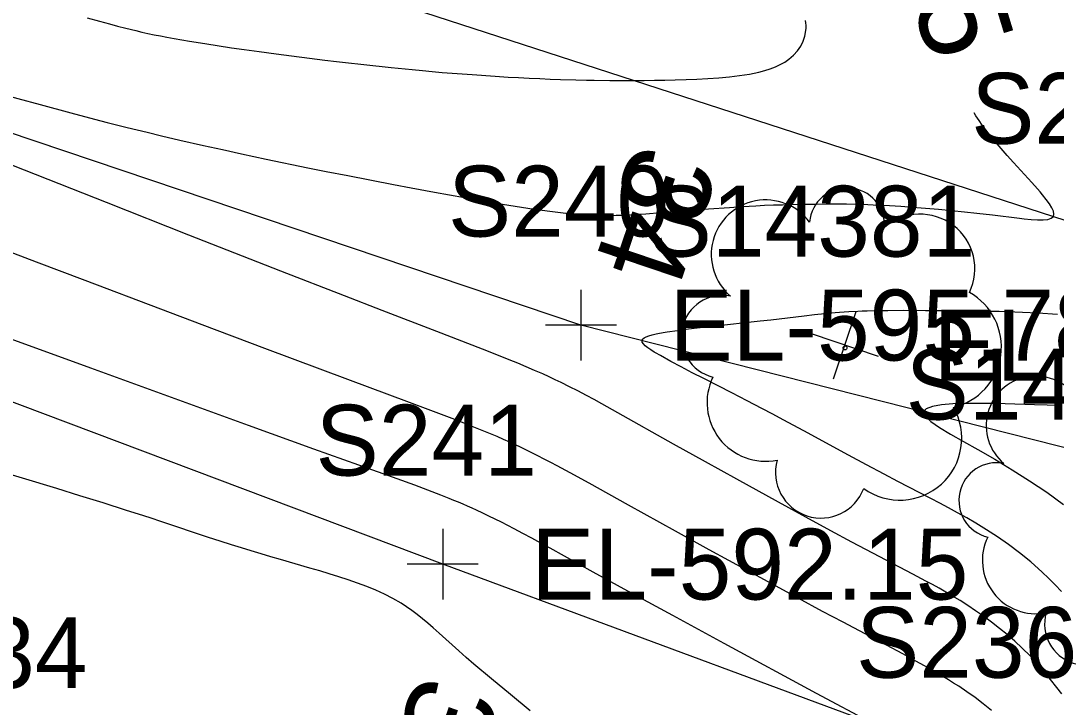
# Model space of a CAD drawing. Extents: x 1729869 to 1735532, y 648588 to 653771.
# Drawn here: x 1730251 to 1730309.4, y 652791.3 to 652830.1 of the extents above; entities that cross this region are included whole.
import ezdxf

# ---------------------------------------------------------------- set-up
doc = ezdxf.new("R2010")
doc.units = 0
for name, color, linetype in [('SURVEY - CONTOURS - Index with Text', 7, 'Continuous'), ('SURVEY - CONTOURS - Intermediate with optional Text', 7, 'Continuous'), ('SURVEY - DTM - Breaklines', 7, 'Continuous'), ('SURVEY - DTM - Breaklines - Points - Elevations', 7, 'Continuous'), ('SURVEY - DTM - Breaklines - Points - Locators', 7, 'Continuous'), ('SURVEY - DTM - Breaklines - Points - Numbers', 7, 'Continuous'), ('SURVEY - DTM - Spot Points - Point Numbers', 7, 'Continuous'), ('SURVEY - VEGETATION - Features - Points - Elevations', 7, 'Continuous'), ('SURVEY - VEGETATION - Features - Points - Locators', 7, 'Continuous'), ('SURVEY - VEGETATION - Features - Points - Numbers', 7, 'Continuous'), ('SURVEY - VEGETATION - Features with Text', 7, 'Continuous')]:
    doc.layers.add(name, color=color, linetype=linetype)

msp = doc.modelspace()

# ---------------------------------------------------------------- linework, layer by layer
at = {"layer": 'SURVEY - CONTOURS - Index with Text'}
for points in [[(1730249.524, 652826.012), (1730252.061, 652825.325), (1730253.8, 652824.859), (1730255.139, 652824.507), (1730255.854, 652824.322), (1730256.979, 652824.036), (1730257.539, 652823.898), (1730258.095, 652823.762), (1730258.909, 652823.568), (1730259.952, 652823.326), (1730261.284, 652823.024), (1730262.357, 652822.784), (1730263.422, 652822.551), (1730264.832, 652822.253), (1730267.179, 652821.762), (1730268.207, 652821.553), (1730269.427, 652821.314), (1730272.019, 652820.811), (1730273.007, 652820.624), (1730274.324, 652820.386), (1730276.874, 652819.925), (1730277.347, 652819.842), (1730277.819, 652819.762), (1730278.531, 652819.646), (1730279.242, 652819.536), (1730279.953, 652819.431), (1730280.4, 652819.367), (1730280.849, 652819.307), (1730281.299, 652819.25), (1730281.749, 652819.199), (1730282.199, 652819.155), (1730282.649, 652819.12), (1730283.036, 652819.097), (1730283.424, 652819.082), (1730283.811, 652819.073), (1730284.199, 652819.072), (1730284.587, 652819.076), (1730284.976, 652819.088), (1730285.401, 652819.107), (1730285.828, 652819.132), (1730286.255, 652819.162), (1730287.113, 652819.23), (1730288.444, 652819.338), (1730289.796, 652819.439), (1730290.984, 652819.525), (1730291.723, 652819.573), (1730292.095, 652819.595), (1730292.468, 652819.616), (1730292.97, 652819.639), (1730293.475, 652819.659), (1730293.985, 652819.675), (1730294.498, 652819.689), (1730295.014, 652819.7), (1730295.87, 652819.713), (1730296.551, 652819.719), (1730296.897, 652819.719), (1730297.246, 652819.718), (1730297.601, 652819.714), (1730298.188, 652819.701), (1730298.789, 652819.682), (1730299.404, 652819.656), (1730300.03, 652819.623), (1730300.666, 652819.584), (1730301.311, 652819.539), (1730302.048, 652819.481), (1730302.789, 652819.417), (1730303.525, 652819.347), (1730304.251, 652819.274), (1730304.96, 652819.197), (1730305.846, 652819.094), (1730307.356, 652818.91), (1730307.617, 652818.881), (1730308.015, 652818.842), (1730308.379, 652818.819), (1730308.698, 652818.817), (1730308.96, 652818.844), (1730309.156, 652818.905), (1730309.273, 652819.007), (1730309.306, 652819.139), (1730309.274, 652819.305), (1730309.185, 652819.502), (1730309.047, 652819.724), (1730308.87, 652819.967), (1730308.662, 652820.226), (1730308.521, 652820.394), (1730308.373, 652820.565), (1730308.056, 652820.92), (1730307.025, 652822.051), (1730306.673, 652822.443), (1730306.325, 652822.84), (1730305.985, 652823.24), (1730305.658, 652823.642), (1730305.456, 652823.903), (1730305.261, 652824.164), (1730305.075, 652824.426), (1730304.898, 652824.69), (1730304.797, 652824.852)], [(1730309.748, 652792.059), (1730308.835, 652793.222), (1730308.394, 652793.729), (1730307.955, 652794.197), (1730307.52, 652794.631), (1730307.089, 652795.033), (1730306.662, 652795.406), (1730306.239, 652795.754), (1730305.782, 652796.11), (1730305.33, 652796.441), (1730304.884, 652796.751), (1730304.442, 652797.043), (1730304.004, 652797.318), (1730303.571, 652797.58), (1730303.193, 652797.8), (1730302.817, 652798.014), (1730302.444, 652798.221), (1730302.072, 652798.424), (1730301.331, 652798.818), (1730299.076, 652800), (1730297.896, 652800.625), (1730296.714, 652801.258), (1730295.3, 652802.024), (1730293.747, 652802.874), (1730291.398, 652804.171), (1730289.627, 652805.154), (1730287.822, 652806.162), (1730284.69, 652807.923), (1730283.785, 652808.426), (1730283.34, 652808.669), (1730282.903, 652808.904), (1730282.428, 652809.155), (1730281.959, 652809.395), (1730281.49, 652809.628), (1730281.147, 652809.793), (1730280.799, 652809.956), (1730280.444, 652810.117), (1730279.984, 652810.32), (1730279.512, 652810.522), (1730279.029, 652810.722), (1730278.54, 652810.922), (1730278.045, 652811.12), (1730277.041, 652811.513), (1730274.456, 652812.509), (1730271.366, 652813.7), (1730269.242, 652814.525), (1730265.654, 652815.927), (1730260.465, 652817.963), (1730255.816, 652819.793), (1730251.168, 652821.63), (1730247.101, 652823.244)]]:
    msp.add_lwpolyline(points, dxfattribs=at)
at = {"layer": 'SURVEY - CONTOURS - Intermediate with optional Text'}
for points in [[(1730254.716, 652830.232), (1730255.408, 652830.037), (1730255.98, 652829.881), (1730256.438, 652829.759), (1730256.897, 652829.642), (1730257.464, 652829.504), (1730257.804, 652829.425), (1730258.148, 652829.348), (1730258.496, 652829.274), (1730258.848, 652829.202), (1730259.205, 652829.133), (1730259.628, 652829.056), (1730260.057, 652828.981), (1730260.49, 652828.909), (1730261.368, 652828.77), (1730262.872, 652828.54), (1730263.586, 652828.435), (1730264.421, 652828.318), (1730265.379, 652828.191), (1730268.136, 652827.838), (1730268.798, 652827.756), (1730269.307, 652827.697), (1730270.333, 652827.582), (1730271.878, 652827.42), (1730273.058, 652827.301), (1730273.653, 652827.244), (1730274.204, 652827.194), (1730274.762, 652827.147), (1730275.322, 652827.102), (1730276.447, 652827.018), (1730277.745, 652826.929), (1730278.483, 652826.883), (1730279.077, 652826.849), (1730279.673, 652826.819), (1730280.269, 652826.792), (1730280.861, 652826.768), (1730281.446, 652826.748), (1730282.318, 652826.721), (1730282.903, 652826.708), (1730283.339, 652826.7), (1730284.221, 652826.689), (1730285.136, 652826.686), (1730285.613, 652826.687), (1730286.169, 652826.691), (1730286.743, 652826.697), (1730287.331, 652826.706), (1730287.927, 652826.72), (1730288.53, 652826.738), (1730289.133, 652826.762), (1730289.759, 652826.795), (1730290.376, 652826.837), (1730290.978, 652826.892), (1730291.56, 652826.963), (1730292.115, 652827.052), (1730292.639, 652827.163), (1730292.972, 652827.251), (1730293.286, 652827.351), (1730293.581, 652827.463), (1730293.856, 652827.59), (1730294.11, 652827.731), (1730294.34, 652827.887), (1730294.602, 652828.11), (1730294.823, 652828.357), (1730295.005, 652828.623), (1730295.144, 652828.905), (1730295.241, 652829.199), (1730295.295, 652829.502), (1730295.306, 652829.645), (1730295.306, 652829.79), (1730295.297, 652829.936), (1730295.279, 652830.083)], [(1730305.774, 652791.106), (1730305.315, 652791.488), (1730304.851, 652791.843), (1730304.387, 652792.174), (1730303.927, 652792.482), (1730303.64, 652792.667), (1730303.356, 652792.845), (1730303.074, 652793.017), (1730302.795, 652793.183), (1730302.517, 652793.345), (1730301.997, 652793.64), (1730301.51, 652793.909), (1730300.768, 652794.31), (1730299.854, 652794.796), (1730297.398, 652796.094), (1730296.238, 652796.713), (1730294.859, 652797.455), (1730293.161, 652798.376), (1730289.835, 652800.193), (1730287.943, 652801.234), (1730285.286, 652802.704), (1730283.056, 652803.943), (1730281.989, 652804.53), (1730281.255, 652804.927), (1730280.891, 652805.12), (1730280.528, 652805.31), (1730280.166, 652805.495), (1730279.642, 652805.758), (1730279.38, 652805.886), (1730279.118, 652806.012), (1730278.854, 652806.136), (1730278.588, 652806.258), (1730278.227, 652806.42), (1730277.862, 652806.58), (1730277.493, 652806.737), (1730277.121, 652806.892), (1730276.745, 652807.044), (1730276.367, 652807.195), (1730275.623, 652807.485), (1730274.871, 652807.771), (1730272.921, 652808.499), (1730269.429, 652809.796), (1730264.752, 652811.555), (1730261.212, 652812.893), (1730258.87, 652813.779), (1730254.604, 652815.393), (1730251.864, 652816.432), (1730249.523, 652817.32)], [(1730299.072, 652790.376), (1730295.908, 652792.08), (1730290.688, 652794.901), (1730287.777, 652796.479), (1730285.459, 652797.743), (1730283.29, 652798.935), (1730280.853, 652800.278), (1730280.339, 652800.559), (1730279.827, 652800.837), (1730279.319, 652801.108), (1730278.819, 652801.372), (1730278.46, 652801.559), (1730278.104, 652801.741), (1730277.752, 652801.918), (1730277.403, 652802.09), (1730277.054, 652802.257), (1730276.707, 652802.419), (1730276.453, 652802.535), (1730276.198, 652802.648), (1730275.943, 652802.759), (1730275.686, 652802.869), (1730275.427, 652802.977), (1730275.165, 652803.084), (1730274.687, 652803.275), (1730274.201, 652803.463), (1730273.709, 652803.648), (1730273.213, 652803.832), (1730272.217, 652804.193), (1730270.057, 652804.966), (1730267.514, 652805.876), (1730263.817, 652807.214), (1730254.928, 652810.448), (1730245.018, 652814.048)], [(1730309.739, 652797.832), (1730309.37, 652798.219), (1730309.005, 652798.583), (1730308.644, 652798.927), (1730307.999, 652799.5), (1730307.363, 652800.02), (1730306.736, 652800.492), (1730306.117, 652800.924), (1730305.506, 652801.321), (1730304.903, 652801.689), (1730304.381, 652801.994), (1730303.865, 652802.284), (1730303.357, 652802.561), (1730302.855, 652802.827), (1730302.362, 652803.084), (1730300.492, 652804.05), (1730299.719, 652804.456), (1730298.716, 652804.991), (1730297.704, 652805.537), (1730295.18, 652806.91), (1730294.024, 652807.534), (1730293.428, 652807.853), (1730292.821, 652808.174), (1730291.988, 652808.609), (1730291.116, 652809.057), (1730289.544, 652809.854), (1730288.886, 652810.189), (1730288.259, 652810.513), (1730287.678, 652810.821), (1730287.083, 652811.151), (1730286.804, 652811.314), (1730286.74, 652811.353), (1730286.538, 652811.481), (1730286.366, 652811.601), (1730286.227, 652811.714), (1730286.125, 652811.818), (1730286.064, 652811.914), (1730286.049, 652812.002), (1730286.082, 652812.08), (1730286.16, 652812.151), (1730286.279, 652812.215), (1730286.435, 652812.274), (1730286.625, 652812.328), (1730286.844, 652812.379), (1730287.039, 652812.418), (1730287.361, 652812.475), (1730287.475, 652812.493), (1730288.045, 652812.578), (1730288.671, 652812.661), (1730289.338, 652812.742), (1730290.033, 652812.821), (1730292.709, 652813.112), (1730293.323, 652813.182), (1730295.197, 652813.403), (1730295.795, 652813.47), (1730296.378, 652813.531), (1730296.944, 652813.583), (1730297.206, 652813.604), (1730297.464, 652813.622), (1730297.72, 652813.639), (1730298.227, 652813.665), (1730298.48, 652813.675), (1730298.766, 652813.685), (1730299.344, 652813.698), (1730299.933, 652813.706), (1730300.826, 652813.71), (1730302.052, 652813.707), (1730303.929, 652813.693), (1730304.856, 652813.684), (1730305.762, 652813.669), (1730306.206, 652813.658), (1730306.643, 652813.645), (1730307.093, 652813.627), (1730307.535, 652813.606), (1730308.392, 652813.56), (1730309.511, 652813.497)], [(1730309.63, 652808.33), (1730308.926, 652808.348), (1730308.212, 652808.371), (1730306.554, 652808.426), (1730305.973, 652808.442), (1730305.392, 652808.453), (1730305.102, 652808.456), (1730304.326, 652808.453), (1730303.597, 652808.428), (1730302.955, 652808.374), (1730302.44, 652808.285), (1730302.09, 652808.153), (1730301.945, 652807.972), (1730302.037, 652807.732), (1730302.346, 652807.439), (1730302.835, 652807.099), (1730303.465, 652806.716), (1730304.2, 652806.297), (1730305.001, 652805.847), (1730305.962, 652805.297), (1730306.943, 652804.712), (1730307.927, 652804.092), (1730308.899, 652803.437), (1730309.84, 652802.744)], [(1730279.736, 652791.105), (1730278.613, 652792.013), (1730277.538, 652792.897), (1730276.545, 652793.738), (1730276.113, 652794.115), (1730275.706, 652794.479), (1730274.592, 652795.484), (1730274.247, 652795.789), (1730273.944, 652796.049), (1730273.646, 652796.297), (1730273.348, 652796.533), (1730273.05, 652796.757), (1730272.747, 652796.969), (1730272.438, 652797.169), (1730271.979, 652797.435), (1730271.503, 652797.679), (1730271.011, 652797.905), (1730270.504, 652798.115), (1730269.982, 652798.311), (1730269.449, 652798.497), (1730268.923, 652798.669), (1730268.388, 652798.836), (1730267.846, 652798.998), (1730267.296, 652799.159), (1730265.637, 652799.635), (1730265.089, 652799.794), (1730264.539, 652799.957), (1730263.984, 652800.123), (1730263.426, 652800.294), (1730262.864, 652800.47), (1730262.219, 652800.677), (1730261.57, 652800.889), (1730258.933, 652801.767), (1730258.272, 652801.985), (1730257.609, 652802.2), (1730256.945, 652802.414), (1730255.615, 652802.835), (1730254.299, 652803.245), (1730252.998, 652803.643), (1730251.059, 652804.229), (1730248.544, 652804.982)]]:
    msp.add_lwpolyline(points, dxfattribs=at)
at = {"layer": 'SURVEY - DTM - Breaklines'}
for points in [[(1730224.303, 652847.361), (1730259.138, 652835.282), (1730312.018, 652818.116), (1730308.478, 652847.17), (1730294.511, 652888.877), (1730296.045, 652931.008), (1730272.974, 652970.398), (1730232.943, 653000.309)], [(1730322.209, 652708.944), (1730330.501, 652744.565), (1730338.276, 652782.942), (1730338.483, 652798.723), (1730330.891, 652800.635), (1730282.6, 652812.876), (1730222.631, 652833.099)], [(1730262.708, 652722.711), (1730292.739, 652761.389), (1730305.577, 652787.964), (1730274.792, 652799.379), (1730218.463, 652820.587)]]:
    msp.add_lwpolyline(points, dxfattribs=at)
at = {"layer": 'SURVEY - DTM - Breaklines - Points - Locators'}
for p, q in [((1730282.6, 652814.876), (1730282.6, 652810.876)), ((1730284.6, 652812.876), (1730280.6, 652812.876)), ((1730274.792, 652801.379), (1730274.792, 652797.379)), ((1730276.792, 652799.379), (1730272.792, 652799.379))]:
    msp.add_line(p, q, dxfattribs=at)
at = {"layer": 'SURVEY - VEGETATION - Features - Points - Locators'}
for p, q in [((1730296.863, 652809.848), (1730298.143, 652813.638)), ((1730299.398, 652811.103), (1730295.608, 652812.383))]:
    msp.add_line(p, q, dxfattribs=at)
at = {"layer": 'SURVEY - VEGETATION - Features with Text'}
msp.add_circle((1730297.51, 652811.588), 0.108, dxfattribs=at)
for centre, radius, start, end in [((1730297.618, 652818.512), 2.117, 356.36539, 175.11103), ((1730293.032, 652816.866), 3.077, 36.38607, 229.80576), ((1730301.756, 652816.051), 3.084, 334.24923, 131.03815), ((1730302.823, 652811.651), 3.514, 283.30197, 60.8262), ((1730290.599, 652812.217), 2.342, 79.00474, 256.32389), ((1730293.035, 652808.502), 3.318, 154.29179, 281.13746), ((1730308.279, 652807.2), 2.798, 36.38607, 229.80576), ((1730300.609, 652806.484), 3.491, 234.1978, 30.03629), ((1730296.156, 652804.556), 2.575, 164.4507, 339.45098), ((1730306.068, 652802.973), 2.129, 79.00474, 256.32389), ((1730308.282, 652799.595), 3.016, 154.29179, 281.13746), ((1730311.12, 652796.008), 2.34, 164.4507, 339.45098)]:
    msp.add_arc(centre, radius, start, end, dxfattribs=at)

# ---------------------------------------------------------------- texts
at = {"layer": 'SURVEY - CONTOURS - Index with Text'}
msp.add_text('595', height=5, rotation=286.91906, dxfattribs=at).set_placement((1730299.13, 652838.216))
at = {"layer": 'SURVEY - DTM - Breaklines - Points - Elevations'}
for s, p in [('EL-595.78', (1730287.6, 652810.876)), ('EL-592.15', (1730279.792, 652797.379))]:
    msp.add_text(s, height=4, dxfattribs=at).set_placement(p)
at = {"layer": 'SURVEY - DTM - Breaklines - Points - Numbers'}
for s, p in [('S248', (1730304.635, 652823.116)), ('S240', (1730275.091, 652817.876)), ('S241', (1730267.614, 652804.379)), ('S236', (1730298.131, 652792.964))]:
    msp.add_text(s, height=4, dxfattribs=at).set_placement(p)
at = {"layer": 'SURVEY - DTM - Spot Points - Point Numbers'}
msp.add_text('S234', height=4, dxfattribs=at).set_placement((1730242.242, 652792.378))
at = {"layer": 'SURVEY - VEGETATION - Features - Points - Elevations'}
msp.add_text('EL-596.34', height=4, dxfattribs=at).set_placement((1730302.503, 652809.743))
at = {"layer": 'SURVEY - VEGETATION - Features - Points - Numbers'}
for s, p in [('S14381', (1730286.421, 652816.743)), ('S14380', (1730300.931, 652807.542))]:
    msp.add_text(s, height=4, dxfattribs=at).set_placement(p)
at = {"layer": 'SURVEY - VEGETATION - Features with Text'}
for s, p in [('34', (1730285.67, 652823.324)), ('37', (1730273.417, 652793.319))]:
    msp.add_text(s, height=5, rotation=251.33372, dxfattribs=at).set_placement(p)

doc.saveas('drawing.dxf')
